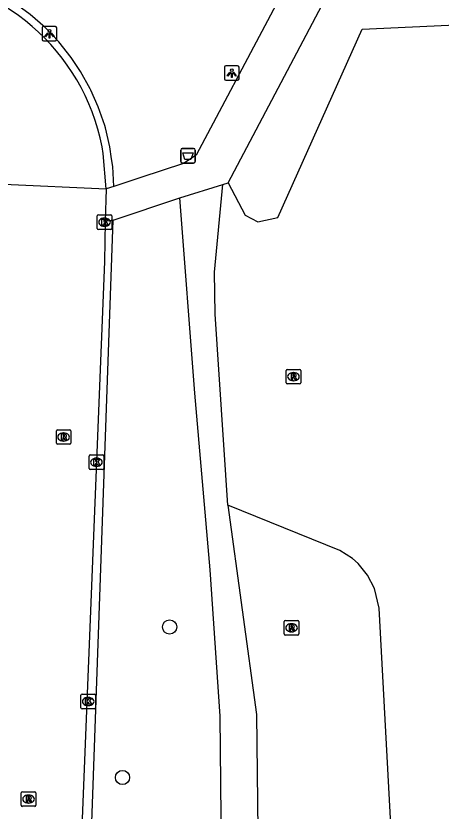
# Model space of a CAD drawing. Extents: x 161355 to 162026, y 386504 to 387459.
# Drawn here: x 161943.8 to 161973.1, y 387350.8 to 387405.6 of the extents above; entities that cross this region are included whole.
import ezdxf

# ---------------------------------------------------------------- set-up
doc = ezdxf.new("R2010")
doc.units = 0
for name, color, linetype in [('IMGEO_Afvalbak', 7, 'Continuous'), ('IMGEO_Boom', 7, 'Continuous'), ('IMGEO_Kolk', 7, 'Continuous'), ('IMGEO_Lichtpunt', 7, 'Continuous'), ('IMGEO_Loofbos', 7, 'Continuous'), ('IMGEO_Rijbaan_lokaal_open', 7, 'Continuous'), ('IMGEO_Rioolput', 7, 'Continuous'), ('IMGEO_Voetpad_open', 7, 'Continuous')]:
    doc.layers.add(name, color=color, linetype=linetype)

msp = doc.modelspace()

# ---------------------------------------------------------------- linework, layer by layer
at = {"layer": 'IMGEO_Afvalbak'}
for p, q in [((161955.17, 387395.563), (161955.17, 387396.363)), ((161955.17, 387396.363), (161955.17, 387395.563)), ((161955.27, 387396.463), (161956.06, 387396.463)), ((161956.06, 387396.463), (161955.27, 387396.463)), ((161956.16, 387396.363), (161956.16, 387395.563)), ((161956.16, 387395.563), (161956.16, 387396.363)), ((161956.06, 387395.463), (161955.27, 387395.463)), ((161955.27, 387395.463), (161956.06, 387395.463))]:
    msp.add_line(p, q, dxfattribs=at)
msp.add_lwpolyline([(161955.313, 387396.177), (161956.017, 387396.177), (161955.868, 387395.707), (161955.462, 387395.707), (161955.313, 387396.177)], dxfattribs=at)
for centre, start, end in [((161955.27, 387396.363), 90, 180), ((161955.27, 387396.363), 90, 180), ((161956.06, 387396.363), 0, 90), ((161956.06, 387396.363), 360, 90), ((161955.27, 387395.563), 180, 270), ((161955.27, 387395.563), 180, 270), ((161956.06, 387395.563), 270, 0), ((161956.06, 387395.563), 270, 0)]:
    msp.add_arc(centre, 0.1, start, end, dxfattribs=at)
at = {"layer": 'IMGEO_Boom'}
for centre in [(161954.406, 387363.51), (161951.16, 387353.144)]:
    msp.add_circle(centre, 0.489, dxfattribs=at)
at = {"layer": 'IMGEO_Kolk'}
for p, q in [((161949.428, 387390.967), (161949.428, 387391.819)), ((161949.503, 387391.893), (161950.355, 387391.893)), ((161950.429, 387391.819), (161950.429, 387390.967)), ((161949.916, 387391.673), (161949.941, 387391.673)), ((161950.355, 387390.893), (161949.503, 387390.893)), ((161949.939, 387391.113), (161949.914, 387391.113)), ((161948.94, 387375.358), (161949.792, 387375.358)), ((161948.865, 387374.432), (161948.865, 387375.284)), ((161949.353, 387375.138), (161949.378, 387375.138)), ((161949.866, 387375.284), (161949.866, 387374.432)), ((161949.792, 387374.358), (161948.94, 387374.358)), ((161949.376, 387374.578), (161949.351, 387374.578)), ((161948.304, 387357.951), (161948.304, 387358.803)), ((161948.379, 387358.877), (161949.231, 387358.877)), ((161948.792, 387358.657), (161948.817, 387358.657)), ((161949.305, 387358.803), (161949.305, 387357.951)), ((161949.231, 387357.877), (161948.379, 387357.877)), ((161948.815, 387358.097), (161948.79, 387358.097))]:
    msp.add_line(p, q, dxfattribs=at)
for points in [[(161949.428, 387390.967), (161949.428, 387391.819)], [(161949.503, 387391.893), (161950.355, 387391.893)], [(161950.429, 387391.819), (161950.429, 387390.967)], [(161949.749, 387391.593), (161949.872, 387391.593), (161949.872, 387391.442), (161950.002, 387391.593), (161950.166, 387391.593), (161950.02, 387391.442), (161950.173, 387391.193), (161950.021, 387391.193), (161949.936, 387391.357), (161949.872, 387391.29), (161949.872, 387391.193), (161949.749, 387391.193), (161949.749, 387391.593)], [(161950.355, 387390.893), (161949.503, 387390.893)], [(161948.94, 387375.358), (161949.792, 387375.358)], [(161948.865, 387374.432), (161948.865, 387375.284)], [(161949.186, 387375.058), (161949.309, 387375.058), (161949.309, 387374.907), (161949.439, 387375.058), (161949.603, 387375.058), (161949.457, 387374.907), (161949.61, 387374.658), (161949.458, 387374.658), (161949.373, 387374.822), (161949.309, 387374.755), (161949.309, 387374.658), (161949.186, 387374.658), (161949.186, 387375.058)], [(161949.866, 387375.284), (161949.866, 387374.432)], [(161949.792, 387374.358), (161948.94, 387374.358)], [(161948.304, 387357.951), (161948.304, 387358.803)], [(161948.379, 387358.877), (161949.231, 387358.877)], [(161948.625, 387358.577), (161948.748, 387358.577), (161948.748, 387358.426), (161948.878, 387358.577), (161949.042, 387358.577), (161948.896, 387358.426), (161949.049, 387358.177), (161948.897, 387358.177), (161948.812, 387358.341), (161948.748, 387358.274), (161948.748, 387358.177), (161948.625, 387358.177), (161948.625, 387358.577)], [(161949.305, 387358.803), (161949.305, 387357.951)], [(161949.231, 387357.877), (161948.379, 387357.877)]]:
    msp.add_lwpolyline(points, dxfattribs=at)
for centre, start, end in [((161949.505, 387391.817), 91.552, 178.448), ((161949.505, 387391.817), 91.552, 178.448), ((161950.353, 387391.817), 1.552, 88.448), ((161950.353, 387391.817), 1.552, 88.448), ((161949.505, 387390.969), 181.552, 268.448), ((161949.505, 387390.969), 181.552, 268.448), ((161950.353, 387390.969), 271.552, 358.448), ((161950.353, 387390.969), 271.552, 358.448), ((161948.942, 387375.282), 91.552, 178.448), ((161948.942, 387375.282), 91.552, 178.448), ((161949.79, 387375.282), 1.552, 88.448), ((161949.79, 387375.282), 1.552, 88.448), ((161948.942, 387374.434), 181.552, 268.448), ((161948.942, 387374.434), 181.552, 268.448), ((161949.79, 387374.434), 271.552, 358.448), ((161949.79, 387374.434), 271.552, 358.448), ((161948.381, 387358.801), 91.552, 178.448), ((161948.381, 387358.801), 91.552, 178.448), ((161949.229, 387358.801), 1.552, 88.448), ((161949.229, 387358.801), 1.552, 88.448), ((161948.381, 387357.953), 181.552, 268.448), ((161948.381, 387357.953), 181.552, 268.448), ((161949.229, 387357.953), 271.552, 358.448), ((161949.229, 387357.953), 271.552, 358.448)]:
    msp.add_arc(centre, 0.0765, start, end, dxfattribs=at)
for centre, major_axis, ratio, start_param, end_param in [((161949.915, 387391.393), (-0.387, 0.002), 0.722429, 4.712389, 7.853982), ((161949.94, 387391.393), (-0.39, 0.002), 0.717154, 1.570796, 4.712389), ((161949.352, 387374.858), (-0.387, 0.002), 0.722429, 4.712389, 7.853982), ((161949.377, 387374.858), (-0.39, 0.002), 0.717154, 1.570796, 4.712389), ((161948.791, 387358.377), (-0.387, 0.002), 0.722429, 4.712389, 7.853982), ((161948.816, 387358.377), (-0.39, 0.002), 0.717154, 1.570796, 4.712389)]:
    msp.add_ellipse(centre, major_axis=major_axis, ratio=ratio, start_param=start_param, end_param=end_param, dxfattribs=at)
at = {"layer": 'IMGEO_Lichtpunt'}
for p, q in [((161945.638, 387404.777), (161945.638, 387403.97)), ((161945.638, 387404.777), (161945.638, 387403.97)), ((161946.54, 387404.872), (161945.732, 387404.872)), ((161946.54, 387404.872), (161945.732, 387404.872)), ((161946.634, 387403.97), (161946.634, 387404.777)), ((161946.634, 387403.97), (161946.634, 387404.777)), ((161945.732, 387403.876), (161946.54, 387403.876)), ((161945.732, 387403.876), (161946.54, 387403.876)), ((161958.186, 387402.065), (161958.186, 387401.258)), ((161958.186, 387402.065), (161958.186, 387401.258)), ((161959.088, 387402.16), (161958.28, 387402.16)), ((161959.088, 387402.16), (161958.28, 387402.16)), ((161959.182, 387401.258), (161959.182, 387402.065)), ((161959.182, 387401.258), (161959.182, 387402.065)), ((161958.28, 387401.164), (161959.088, 387401.164)), ((161958.28, 387401.164), (161959.088, 387401.164))]:
    msp.add_line(p, q, dxfattribs=at)
for points in [[(161946.012, 387404.441), (161946.051, 387404.413), (161945.863, 387404.151), (161945.825, 387404.178), (161946.012, 387404.441)], [(161946.114, 387404.393), (161946.161, 387404.393), (161946.161, 387404.071), (161946.114, 387404.071), (161946.114, 387404.393)], [(161946.224, 387404.413), (161946.262, 387404.44), (161946.449, 387404.178), (161946.41, 387404.15), (161946.224, 387404.413)], [(161958.56, 387401.729), (161958.599, 387401.701), (161958.411, 387401.439), (161958.373, 387401.466), (161958.56, 387401.729)], [(161958.662, 387401.681), (161958.709, 387401.681), (161958.709, 387401.359), (161958.662, 387401.359), (161958.662, 387401.681)], [(161958.772, 387401.701), (161958.81, 387401.728), (161958.997, 387401.466), (161958.958, 387401.438), (161958.772, 387401.701)]]:
    msp.add_lwpolyline(points, dxfattribs=at)
for centre in [(161946.137, 387404.575), (161958.685, 387401.863)]:
    msp.add_circle(centre, 0.0994, dxfattribs=at)
for centre, start, end in [((161945.732, 387404.777), 90, 180), ((161945.732, 387404.777), 90, 180), ((161946.54, 387404.777), 0, 90), ((161946.54, 387404.777), 0, 90), ((161945.732, 387403.97), 180, 270), ((161945.732, 387403.97), 180, 270), ((161946.54, 387403.97), 270, 0), ((161946.54, 387403.97), 270, 360), ((161958.28, 387402.065), 90, 180), ((161958.28, 387402.065), 90, 180), ((161959.088, 387402.065), 0, 90), ((161959.088, 387402.065), 0, 90), ((161958.28, 387401.258), 180, 270), ((161958.28, 387401.258), 180, 270), ((161959.088, 387401.258), 270, 0), ((161959.088, 387401.258), 270, 360)]:
    msp.add_arc(centre, 0.0946, start, end, dxfattribs=at)
at = {"layer": 'IMGEO_Loofbos'}
for points in [[(161958.436, 387394.111), (161959.595, 387391.881), (161960.476, 387391.418), (161961.864, 387391.705), (161967.654, 387404.683), (161974.582, 387405.017), (161975.123, 387393.461)], [(161971.713, 387311.153), (161968.836, 387364.815), (161968.515, 387366.163), (161968.038, 387367.083), (161967.379, 387367.883), (161966.991, 387368.227), (161966.118, 387368.785), (161958.416, 387371.903)]]:
    msp.add_lwpolyline(points, dxfattribs=at)
at = {"layer": 'IMGEO_Rijbaan_lokaal_open'}
for points in [[(161950.046, 387393.691), (161949.834, 387396.126), (161949.766, 387396.575)], [(161942.987, 387394.022), (161950.046, 387393.691)], [(161950.046, 387393.691), (161949.974, 387391.438)], [(161949.974, 387391.438), (161949.929, 387388.673), (161948.152, 387344.572)]]:
    msp.add_lwpolyline(points, dxfattribs=at)
msp.add_arc((161935.412, 387393.785), 14.623, 11.0001, 87.6939, dxfattribs=at)
at = {"layer": 'IMGEO_Rioolput'}
for p, q in [((161962.43, 387380.327), (161962.43, 387381.179)), ((161962.505, 387381.253), (161963.357, 387381.253)), ((161962.918, 387381.033), (161962.943, 387381.033)), ((161963.431, 387381.179), (161963.431, 387380.327)), ((161962.941, 387380.473), (161962.916, 387380.473)), ((161963.357, 387380.253), (161962.505, 387380.253)), ((161946.609, 387376.167), (161946.609, 387377.019)), ((161946.684, 387377.093), (161947.536, 387377.093)), ((161947.61, 387377.019), (161947.61, 387376.167)), ((161947.097, 387376.873), (161947.122, 387376.873)), ((161947.536, 387376.093), (161946.684, 387376.093)), ((161947.12, 387376.313), (161947.095, 387376.313)), ((161962.297, 387363.031), (161962.297, 387363.883)), ((161962.372, 387363.957), (161963.224, 387363.957)), ((161963.298, 387363.883), (161963.298, 387363.031)), ((161962.785, 387363.737), (161962.81, 387363.737)), ((161963.224, 387362.957), (161962.372, 387362.957)), ((161962.808, 387363.177), (161962.783, 387363.177)), ((161944.193, 387351.232), (161944.193, 387352.084)), ((161944.268, 387352.158), (161945.12, 387352.158)), ((161944.681, 387351.938), (161944.706, 387351.938)), ((161945.194, 387352.084), (161945.194, 387351.232)), ((161944.704, 387351.378), (161944.679, 387351.378)), ((161945.12, 387351.158), (161944.268, 387351.158))]:
    msp.add_line(p, q, dxfattribs=at)
for points in [[(161962.43, 387380.327), (161962.43, 387381.179)], [(161962.505, 387381.253), (161963.357, 387381.253)], [(161963.019, 387380.951), (161962.767, 387380.953), (161962.767, 387380.553)], [(161962.945, 387380.872), (161962.891, 387380.872), (161962.891, 387380.791)], [(161963.431, 387381.179), (161963.431, 387380.327)], [(161962.767, 387380.553), (161962.891, 387380.553), (161962.891, 387380.715), (161962.902, 387380.715)], [(161962.891, 387380.791), (161962.943, 387380.791)], [(161962.949, 387380.686), (161963.02, 387380.553), (161963.16, 387380.553), (161963.095, 387380.679)], [(161963.357, 387380.253), (161962.505, 387380.253)], [(161946.609, 387376.167), (161946.609, 387377.019)], [(161946.684, 387377.093), (161947.536, 387377.093)], [(161947.61, 387377.019), (161947.61, 387376.167)], [(161947.198, 387376.791), (161946.946, 387376.793), (161946.946, 387376.393)], [(161946.946, 387376.393), (161947.07, 387376.393), (161947.07, 387376.555), (161947.081, 387376.555)], [(161947.124, 387376.712), (161947.07, 387376.712), (161947.07, 387376.631)], [(161947.07, 387376.631), (161947.122, 387376.631)], [(161947.128, 387376.526), (161947.199, 387376.393), (161947.339, 387376.393), (161947.274, 387376.519)], [(161947.536, 387376.093), (161946.684, 387376.093)], [(161962.297, 387363.031), (161962.297, 387363.883)], [(161962.372, 387363.957), (161963.224, 387363.957)], [(161963.298, 387363.883), (161963.298, 387363.031)], [(161962.886, 387363.655), (161962.634, 387363.657), (161962.634, 387363.257)], [(161962.634, 387363.257), (161962.758, 387363.257), (161962.758, 387363.419), (161962.769, 387363.419)], [(161962.812, 387363.576), (161962.758, 387363.576), (161962.758, 387363.495)], [(161962.758, 387363.495), (161962.81, 387363.495)], [(161962.816, 387363.39), (161962.887, 387363.257), (161963.027, 387363.257), (161962.962, 387363.383)], [(161963.224, 387362.957), (161962.372, 387362.957)], [(161944.193, 387351.232), (161944.193, 387352.084)], [(161944.268, 387352.158), (161945.12, 387352.158)], [(161944.782, 387351.856), (161944.53, 387351.858), (161944.53, 387351.458)], [(161945.194, 387352.084), (161945.194, 387351.232)], [(161944.53, 387351.458), (161944.654, 387351.458), (161944.654, 387351.62), (161944.665, 387351.62)], [(161944.708, 387351.777), (161944.654, 387351.777), (161944.654, 387351.696)], [(161944.654, 387351.696), (161944.706, 387351.696)], [(161944.712, 387351.591), (161944.783, 387351.458), (161944.923, 387351.458), (161944.858, 387351.584)], [(161945.12, 387351.158), (161944.268, 387351.158)]]:
    msp.add_lwpolyline(points, dxfattribs=at)
for centre, radius, start, end in [((161962.507, 387381.177), 0.0765, 91.552, 178.448), ((161962.507, 387381.177), 0.0765, 91.552, 178.448), ((161962.951, 387380.776), 0.0964, 77.0061, 93.1865), ((161962.965, 387380.833), 0.0378, 276.6634, 79.6772), ((161963.018, 387380.841), 0.109, 350.3612, 89.416), ((161963.016, 387380.841), 0.112, 277.5842, 350.9817), ((161963.355, 387381.177), 0.0765, 1.552, 88.448), ((161963.355, 387381.177), 0.0765, 1.552, 88.448), ((161962.507, 387380.329), 0.0765, 181.552, 268.448), ((161962.507, 387380.329), 0.0765, 181.552, 268.448), ((161962.901, 387380.662), 0.0533, 26.0293, 88.6989), ((161962.927, 387380.98), 0.19, 274.7715, 282.9687), ((161963, 387380.626), 0.108, 29.5134, 73.7905), ((161963.355, 387380.329), 0.0765, 271.552, 358.448), ((161963.355, 387380.329), 0.0765, 271.552, 358.448), ((161946.686, 387377.017), 0.0765, 91.552, 178.448), ((161946.686, 387377.017), 0.0765, 91.552, 178.448), ((161947.534, 387377.017), 0.0765, 1.552, 88.448), ((161947.534, 387377.017), 0.0765, 1.552, 88.448), ((161947.08, 387376.502), 0.0533, 26.0293, 88.6989), ((161947.106, 387376.82), 0.19, 274.7715, 282.9687), ((161947.13, 387376.616), 0.0964, 77.0061, 93.1865), ((161947.144, 387376.673), 0.0378, 276.6634, 79.6772), ((161947.197, 387376.681), 0.109, 350.3612, 89.416), ((161947.195, 387376.681), 0.112, 277.5842, 350.9817), ((161947.179, 387376.466), 0.108, 29.5134, 73.7905), ((161946.686, 387376.169), 0.0765, 181.552, 268.448), ((161946.686, 387376.169), 0.0765, 181.552, 268.448), ((161947.534, 387376.169), 0.0765, 271.552, 358.448), ((161947.534, 387376.169), 0.0765, 271.552, 358.448), ((161962.374, 387363.881), 0.0765, 91.552, 178.448), ((161962.374, 387363.881), 0.0765, 91.552, 178.448), ((161963.222, 387363.881), 0.0765, 1.552, 88.448), ((161963.222, 387363.881), 0.0765, 1.552, 88.448), ((161962.768, 387363.366), 0.0533, 26.0293, 88.6989), ((161962.794, 387363.684), 0.19, 274.7715, 282.9687), ((161962.818, 387363.48), 0.0964, 77.0061, 93.1865), ((161962.832, 387363.537), 0.0378, 276.6634, 79.6772), ((161962.885, 387363.545), 0.109, 350.3612, 89.416), ((161962.883, 387363.545), 0.112, 277.5842, 350.9817), ((161962.867, 387363.33), 0.108, 29.5134, 73.7905), ((161962.374, 387363.033), 0.0765, 181.552, 268.448), ((161962.374, 387363.033), 0.0765, 181.552, 268.448), ((161963.222, 387363.033), 0.0765, 271.552, 358.448), ((161963.222, 387363.033), 0.0765, 271.552, 358.448), ((161944.27, 387352.082), 0.0765, 91.552, 178.448), ((161944.27, 387352.082), 0.0765, 91.552, 178.448), ((161944.781, 387351.746), 0.109, 350.3612, 89.416), ((161945.118, 387352.082), 0.0765, 1.552, 88.448), ((161945.118, 387352.082), 0.0765, 1.552, 88.448), ((161944.664, 387351.567), 0.0533, 26.0293, 88.6989), ((161944.69, 387351.885), 0.19, 274.7715, 282.9687), ((161944.714, 387351.681), 0.0964, 77.0061, 93.1865), ((161944.728, 387351.738), 0.0378, 276.6634, 79.6772), ((161944.779, 387351.746), 0.112, 277.5842, 350.9817), ((161944.763, 387351.531), 0.108, 29.5134, 73.7905), ((161944.27, 387351.234), 0.0765, 181.552, 268.448), ((161944.27, 387351.234), 0.0765, 181.552, 268.448), ((161945.118, 387351.234), 0.0765, 271.552, 358.448), ((161945.118, 387351.234), 0.0765, 271.552, 358.448)]:
    msp.add_arc(centre, radius, start, end, dxfattribs=at)
for centre, major_axis, ratio, start_param, end_param in [((161962.917, 387380.753), (-0.387, 0.002), 0.722429, 4.712389, 7.853982), ((161962.942, 387380.753), (-0.39, 0.002), 0.717154, 1.570796, 4.712389), ((161947.096, 387376.593), (-0.387, 0.002), 0.722429, 4.712389, 7.853982), ((161947.121, 387376.593), (-0.39, 0.002), 0.717154, 1.570796, 4.712389), ((161962.784, 387363.457), (-0.387, 0.002), 0.722429, 4.712389, 7.853982), ((161962.809, 387363.457), (-0.39, 0.002), 0.717154, 1.570796, 4.712389), ((161944.68, 387351.658), (-0.387, 0.002), 0.722429, 4.712389, 7.853982), ((161944.705, 387351.658), (-0.39, 0.002), 0.717154, 1.570796, 4.712389)]:
    msp.add_ellipse(centre, major_axis=major_axis, ratio=ratio, start_param=start_param, end_param=end_param, dxfattribs=at)
at = {"layer": 'IMGEO_Voetpad_open'}
for points in [[(161958.436, 387394.111), (161969.841, 387415.72)], [(161966.462, 387415.309), (161956.244, 387396.01), (161955.372, 387395.429), (161952.422, 387394.466), (161950.557, 387393.859)], [(161950.557, 387393.859), (161950.486, 387395.222), (161950.41, 387395.756), (161950.294, 387396.573), (161949.981, 387397.901), (161949.939, 387398.048), (161949.497, 387399.34), (161948.986, 387400.487), (161948.941, 387400.587), (161948.276, 387401.78), (161947.633, 387402.737), (161946.779, 387403.807), (161945.832, 387404.797), (161944.801, 387405.698), (161943.694, 387406.503), (161942.519, 387407.206), (161941.285, 387407.802), (161940.004, 387408.285), (161938.685, 387408.651), (161937.338, 387408.898), (161935.974, 387409.024), (161935.756, 387409.033), (161929.338, 387409.275), (161916.416, 387409.763)], [(161955.114, 387393.061), (161958.074, 387393.996)], [(161958.416, 387371.903), (161957.539, 387385.049), (161957.494, 387387.942), (161958.074, 387393.996)], [(161958.074, 387393.996), (161958.436, 387394.111)], [(161950.557, 387393.859), (161950.046, 387393.691)], [(161950.525, 387391.527), (161955.114, 387393.061)], [(161956.635, 387295.716), (161957.947, 387335.32), (161958.042, 387341.238), (161957.878, 387357.366), (161957.186, 387367.438), (161956.132, 387379.607), (161955.114, 387393.061)], [(161951.522, 387295.915), (161953.379, 387343.554), (161949.961, 387343.693), (161949.911, 387343.696), (161949.811, 387343.709), (161949.713, 387343.731), (161949.616, 387343.762), (161949.523, 387343.801), (161949.434, 387343.848), (161949.349, 387343.903), (161949.27, 387343.965), (161949.196, 387344.035), (161949.129, 387344.11), (161949.069, 387344.191), (161949.017, 387344.278), (161948.972, 387344.368), (161948.936, 387344.462), (161948.908, 387344.559), (161948.889, 387344.659), (161948.879, 387344.759), (161948.878, 387344.86), (161950.525, 387391.527)], [(161950.525, 387391.527), (161949.974, 387391.438)], [(161958.416, 387371.903), (161960.38, 387357.473), (161960.57, 387341.434), (161958.772, 387286.311)]]:
    msp.add_lwpolyline(points, dxfattribs=at)

doc.saveas('drawing.dxf')
